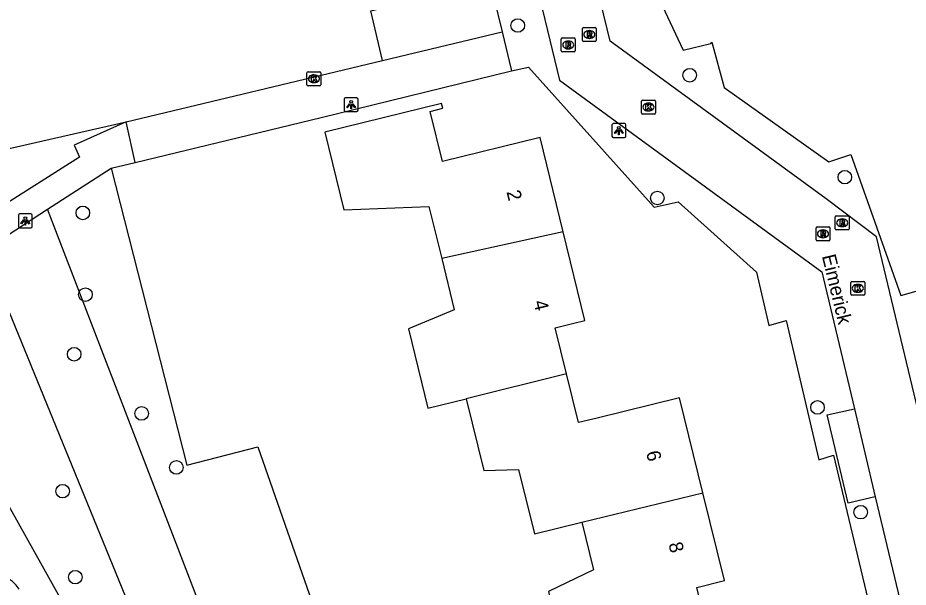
# Model space of a CAD drawing. Extents: x 157793 to 159380, y 380882 to 382313.
# Drawn here: x 158869.3 to 158933.4, y 381265.2 to 381306.1 of the extents above; entities that cross this region are included whole.
import ezdxf

# ---------------------------------------------------------------- set-up
doc = ezdxf.new("R2010")
doc.units = 0
for name, color, linetype in [('IMGEO_Boom', 7, 'Continuous'), ('IMGEO_Groenvoorziening', 7, 'Continuous'), ('IMGEO_Kolk', 7, 'Continuous'), ('IMGEO_Lichtpunt', 7, 'Continuous'), ('IMGEO_Muur', 7, 'Continuous'), ('IMGEO_Openbare_ruimte_label', 7, 'Continuous'), ('IMGEO_Pand', 7, 'Continuous'), ('IMGEO_Pand_nummerreeks', 7, 'Continuous'), ('IMGEO_Rijbaan_lokaal_open', 7, 'Continuous'), ('IMGEO_Rioolput', 7, 'Continuous'), ('IMGEO_Voetpad_halfverhard', 7, 'Continuous'), ('IMGEO_Voetpad_open', 7, 'Continuous')]:
    doc.layers.add(name, color=color, linetype=linetype)

msp = doc.modelspace()

# ---------------------------------------------------------------- linework, layer by layer
at = {"layer": 'IMGEO_Boom'}
for centre in [(158905.293, 381305.578), (158917.662, 381302.001), (158928.817, 381294.667), (158915.333, 381293.167), (158874.011, 381292.094), (158874.199, 381286.219), (158873.39, 381281.929), (158926.853, 381278.101), (158878.242, 381277.672), (158880.738, 381273.784), (158872.557, 381272.077), (158929.96, 381270.566), (158873.471, 381265.892)]:
    msp.add_circle(centre, 0.489, dxfattribs=at)
at = {"layer": 'IMGEO_Groenvoorziening'}
for points in [[(158859.959, 381294.739), (158877.119, 381298.655)], [(158876.043, 381295.307), (158881.496, 381273.953), (158886.588, 381275.264), (158894.165, 381253.568)], [(158887.053, 381251.877), (158871.471, 381292.36)], [(158883.377, 381249.09), (158866.882, 381289.403)]]:
    msp.add_lwpolyline(points, dxfattribs=at)
at = {"layer": 'IMGEO_Kolk'}
for p, q in [((158890.133, 381301.32), (158890.133, 381302.172)), ((158890.208, 381302.246), (158891.06, 381302.246)), ((158890.621, 381302.026), (158890.646, 381302.026)), ((158891.134, 381302.172), (158891.134, 381301.32)), ((158891.06, 381301.246), (158890.208, 381301.246)), ((158890.644, 381301.466), (158890.619, 381301.466)), ((158914.192, 381299.284), (158914.192, 381300.136)), ((158914.267, 381300.21), (158915.119, 381300.21)), ((158914.68, 381299.99), (158914.705, 381299.99)), ((158915.193, 381300.136), (158915.193, 381299.284)), ((158915.119, 381299.21), (158914.267, 381299.21)), ((158914.703, 381299.43), (158914.678, 381299.43)), ((158929.251, 381286.243), (158929.251, 381287.095)), ((158929.326, 381287.169), (158930.178, 381287.169)), ((158929.739, 381286.949), (158929.764, 381286.949)), ((158930.252, 381287.095), (158930.252, 381286.243)), ((158929.762, 381286.389), (158929.737, 381286.389)), ((158930.178, 381286.169), (158929.326, 381286.169))]:
    msp.add_line(p, q, dxfattribs=at)
for points in [[(158890.133, 381301.32), (158890.133, 381302.172)], [(158890.208, 381302.246), (158891.06, 381302.246)], [(158890.454, 381301.946), (158890.577, 381301.946), (158890.577, 381301.795), (158890.707, 381301.946), (158890.871, 381301.946), (158890.725, 381301.795), (158890.878, 381301.546), (158890.726, 381301.546), (158890.641, 381301.71), (158890.577, 381301.643), (158890.577, 381301.546), (158890.454, 381301.546), (158890.454, 381301.946)], [(158891.134, 381302.172), (158891.134, 381301.32)], [(158891.06, 381301.246), (158890.208, 381301.246)], [(158914.192, 381299.284), (158914.192, 381300.136)], [(158914.267, 381300.21), (158915.119, 381300.21)], [(158914.513, 381299.91), (158914.636, 381299.91), (158914.636, 381299.759), (158914.766, 381299.91), (158914.93, 381299.91), (158914.784, 381299.759), (158914.937, 381299.51), (158914.785, 381299.51), (158914.7, 381299.674), (158914.636, 381299.607), (158914.636, 381299.51), (158914.513, 381299.51), (158914.513, 381299.91)], [(158915.193, 381300.136), (158915.193, 381299.284)], [(158915.119, 381299.21), (158914.267, 381299.21)], [(158929.251, 381286.243), (158929.251, 381287.095)], [(158929.326, 381287.169), (158930.178, 381287.169)], [(158930.252, 381287.095), (158930.252, 381286.243)], [(158929.572, 381286.869), (158929.695, 381286.869), (158929.695, 381286.718), (158929.825, 381286.869), (158929.989, 381286.869), (158929.843, 381286.718), (158929.996, 381286.469), (158929.844, 381286.469), (158929.759, 381286.633), (158929.695, 381286.566), (158929.695, 381286.469), (158929.572, 381286.469), (158929.572, 381286.869)], [(158930.178, 381286.169), (158929.326, 381286.169)]]:
    msp.add_lwpolyline(points, dxfattribs=at)
for centre, start, end in [((158890.21, 381302.17), 91.55205, 178.44795), ((158890.21, 381302.17), 91.55205, 178.44795), ((158891.058, 381302.17), 1.55205, 88.44795), ((158891.058, 381302.17), 1.55205, 88.44795), ((158890.21, 381301.322), 181.55205, 268.44795), ((158890.21, 381301.322), 181.55205, 268.44795), ((158891.058, 381301.322), 271.55205, 358.44795), ((158891.058, 381301.322), 271.55205, 358.44795), ((158914.269, 381300.134), 91.55205, 178.44795), ((158914.269, 381300.134), 91.55205, 178.44795), ((158915.117, 381300.134), 1.55205, 88.44795), ((158915.117, 381300.134), 1.55205, 88.44795), ((158914.269, 381299.286), 181.55205, 268.44795), ((158914.269, 381299.286), 181.55205, 268.44795), ((158915.117, 381299.286), 271.55205, 358.44795), ((158915.117, 381299.286), 271.55205, 358.44795), ((158929.328, 381287.093), 91.55205, 178.44795), ((158929.328, 381287.093), 91.55205, 178.44795), ((158930.176, 381287.093), 1.55205, 88.44795), ((158930.176, 381287.093), 1.55205, 88.44795), ((158929.328, 381286.245), 181.55205, 268.44795), ((158929.328, 381286.245), 181.55205, 268.44795), ((158930.176, 381286.245), 271.55205, 358.44795), ((158930.176, 381286.245), 271.55205, 358.44795)]:
    msp.add_arc(centre, 0.0765, start, end, dxfattribs=at)
for centre, major_axis, ratio, start_param, end_param in [((158890.62, 381301.746), (-0.387, 0.002), 0.722429, 4.712389, 7.853982), ((158890.645, 381301.746), (-0.39, 0.002), 0.717154, 1.570796, 4.712389), ((158914.679, 381299.71), (-0.387, 0.002), 0.722429, 4.712389, 7.853982), ((158914.704, 381299.71), (-0.39, 0.002), 0.717154, 1.570796, 4.712389), ((158929.738, 381286.669), (-0.387, 0.002), 0.722429, 4.712389, 7.853982), ((158929.763, 381286.669), (-0.39, 0.002), 0.717154, 1.570796, 4.712389)]:
    msp.add_ellipse(centre, major_axis=major_axis, ratio=ratio, start_param=start_param, end_param=end_param, dxfattribs=at)
at = {"layer": 'IMGEO_Lichtpunt'}
for p, q in [((158893.711, 381300.378), (158892.903, 381300.378)), ((158893.711, 381300.378), (158892.903, 381300.378)), ((158892.809, 381300.283), (158892.809, 381299.476)), ((158892.809, 381300.283), (158892.809, 381299.476)), ((158893.805, 381299.476), (158893.805, 381300.283)), ((158893.805, 381299.476), (158893.805, 381300.283)), ((158892.903, 381299.382), (158893.711, 381299.382)), ((158892.903, 381299.382), (158893.711, 381299.382)), ((158912.071, 381298.424), (158912.071, 381297.617)), ((158912.071, 381298.424), (158912.071, 381297.617)), ((158912.973, 381298.519), (158912.165, 381298.519)), ((158912.973, 381298.519), (158912.165, 381298.519)), ((158913.067, 381297.617), (158913.067, 381298.424)), ((158913.067, 381297.617), (158913.067, 381298.424)), ((158912.165, 381297.523), (158912.973, 381297.523)), ((158912.165, 381297.523), (158912.973, 381297.523)), ((158870.279, 381292.019), (158869.471, 381292.019)), ((158870.279, 381292.019), (158869.471, 381292.019)), ((158869.377, 381291.924), (158869.377, 381291.117)), ((158869.377, 381291.924), (158869.377, 381291.117)), ((158870.373, 381291.117), (158870.373, 381291.924)), ((158870.373, 381291.117), (158870.373, 381291.924)), ((158869.471, 381291.023), (158870.279, 381291.023)), ((158869.471, 381291.023), (158870.279, 381291.023))]:
    msp.add_line(p, q, dxfattribs=at)
for points in [[(158893.183, 381299.947), (158893.222, 381299.919), (158893.034, 381299.657), (158892.996, 381299.684), (158893.183, 381299.947)], [(158893.285, 381299.899), (158893.332, 381299.899), (158893.332, 381299.577), (158893.285, 381299.577), (158893.285, 381299.899)], [(158893.395, 381299.919), (158893.433, 381299.946), (158893.62, 381299.684), (158893.581, 381299.656), (158893.395, 381299.919)], [(158912.445, 381298.088), (158912.484, 381298.06), (158912.296, 381297.798), (158912.258, 381297.825), (158912.445, 381298.088)], [(158912.547, 381298.04), (158912.594, 381298.04), (158912.594, 381297.718), (158912.547, 381297.718), (158912.547, 381298.04)], [(158912.657, 381298.06), (158912.695, 381298.087), (158912.882, 381297.825), (158912.843, 381297.797), (158912.657, 381298.06)], [(158869.751, 381291.588), (158869.79, 381291.56), (158869.602, 381291.298), (158869.564, 381291.325), (158869.751, 381291.588)], [(158869.853, 381291.54), (158869.9, 381291.54), (158869.9, 381291.218), (158869.853, 381291.218), (158869.853, 381291.54)], [(158869.963, 381291.56), (158870.001, 381291.587), (158870.188, 381291.325), (158870.149, 381291.297), (158869.963, 381291.56)]]:
    msp.add_lwpolyline(points, dxfattribs=at)
for centre in [(158893.308, 381300.081), (158912.57, 381298.222), (158869.876, 381291.722)]:
    msp.add_circle(centre, 0.0994, dxfattribs=at)
for centre, start, end in [((158892.903, 381300.283), 90, 180), ((158892.903, 381300.283), 90, 180), ((158893.711, 381300.283), 0, 90), ((158893.711, 381300.283), 0, 90), ((158892.903, 381299.476), 180, 270), ((158892.903, 381299.476), 180, 270), ((158893.711, 381299.476), 270, 0), ((158893.711, 381299.476), 270, 360), ((158912.165, 381298.424), 90, 180), ((158912.165, 381298.424), 90, 180), ((158912.973, 381298.424), 0, 90), ((158912.973, 381298.424), 0, 90), ((158912.165, 381297.617), 180, 270), ((158912.165, 381297.617), 180, 270), ((158912.973, 381297.617), 270, 0), ((158912.973, 381297.617), 270, 360), ((158869.471, 381291.924), 90, 180), ((158869.471, 381291.924), 90, 180), ((158870.279, 381291.924), 0, 90), ((158870.279, 381291.924), 0, 90), ((158869.471, 381291.117), 180, 270), ((158869.471, 381291.117), 180, 270), ((158870.279, 381291.117), 270, 0), ((158870.279, 381291.117), 270, 360)]:
    msp.add_arc(centre, 0.0946, start, end, dxfattribs=at)
at = {"layer": 'IMGEO_Muur'}
for points in [[(158877.119, 381298.655), (158895.565, 381303.06)], [(158877.786, 381295.727), (158891.155, 381298.95)]]:
    msp.add_lwpolyline(points, dxfattribs=at)
at = {"layer": 'IMGEO_Pand'}
for points in [[(158895.565, 381303.06), (158894.716, 381306.62), (158903.313, 381308.672)], [(158903.313, 381308.672), (158904.165, 381305.112)], [(158895.565, 381303.06), (158904.165, 381305.112)], [(158908.558, 381290.736), (158906.9, 381297.509), (158899.887, 381295.792), (158899.003, 381299.401), (158899.899, 381299.621), (158899.818, 381299.954), (158891.413, 381297.896), (158892.777, 381292.323), (158898.909, 381292.547), (158899.824, 381288.808)], [(158908.558, 381290.736), (158899.824, 381288.808)], [(158908.805, 381280.513), (158907.991, 381283.84), (158909.329, 381284.168), (158910.119, 381284.361), (158908.558, 381290.736)], [(158899.824, 381288.808), (158900.724, 381285.134), (158897.428, 381283.754), (158898.826, 381278.046), (158901.588, 381278.722)], [(158908.805, 381280.513), (158901.588, 381278.722)], [(158918.602, 381271.966), (158916.931, 381278.79), (158911, 381277.337), (158909.663, 381277.01), (158908.805, 381280.513)], [(158901.588, 381278.722), (158902.848, 381273.576), (158905.353, 381273.64), (158906.489, 381269), (158909.91, 381269.837)], [(158909.91, 381269.837), (158918.602, 381271.966)], [(158921.031, 381259.217), (158919.7, 381258.891), (158918.166, 381265.156), (158920.151, 381265.642), (158918.602, 381271.966)], [(158909.91, 381269.837), (158910.746, 381266.422), (158907.497, 381264.86), (158909.376, 381257.183)]]:
    msp.add_lwpolyline(points, dxfattribs=at)
at = {"layer": 'IMGEO_Rijbaan_lokaal_open'}
for points in [[(158936.925, 381266.042), (158931.1, 381290.379), (158927.478, 381293.119), (158911.935, 381304.441), (158906.943, 381324.962), (158906.622, 381326.256)], [(158906.383, 381309.602), (158908.295, 381301.643), (158927.166, 381287.851), (158929.501, 381278.004)], [(158929.501, 381278.004), (158931.008, 381271.67)], [(158931.008, 381271.67), (158932.796, 381264.164)]]:
    msp.add_lwpolyline(points, dxfattribs=at)
at = {"layer": 'IMGEO_Rioolput'}
for p, q in [((158909.941, 381304.501), (158909.941, 381305.353)), ((158910.016, 381305.427), (158910.868, 381305.427)), ((158910.429, 381305.207), (158910.454, 381305.207)), ((158910.942, 381305.353), (158910.942, 381304.501)), ((158908.425, 381303.753), (158908.425, 381304.605)), ((158908.5, 381304.679), (158909.352, 381304.679)), ((158908.913, 381304.459), (158908.938, 381304.459)), ((158909.426, 381304.605), (158909.426, 381303.753)), ((158910.868, 381304.427), (158910.016, 381304.427)), ((158910.452, 381304.647), (158910.427, 381304.647)), ((158909.352, 381303.679), (158908.5, 381303.679)), ((158908.936, 381303.899), (158908.911, 381303.899)), ((158928.129, 381290.96), (158928.129, 381291.812)), ((158928.204, 381291.886), (158929.056, 381291.886)), ((158928.617, 381291.666), (158928.642, 381291.666)), ((158929.13, 381291.812), (158929.13, 381290.96)), ((158926.748, 381290.161), (158926.748, 381291.013)), ((158926.823, 381291.087), (158927.675, 381291.087)), ((158927.236, 381290.867), (158927.261, 381290.867)), ((158927.749, 381291.013), (158927.749, 381290.161)), ((158929.056, 381290.886), (158928.204, 381290.886)), ((158928.64, 381291.106), (158928.615, 381291.106)), ((158927.675, 381290.087), (158926.823, 381290.087)), ((158927.259, 381290.307), (158927.234, 381290.307))]:
    msp.add_line(p, q, dxfattribs=at)
for points in [[(158909.941, 381304.501), (158909.941, 381305.353)], [(158910.016, 381305.427), (158910.868, 381305.427)], [(158910.53, 381305.125), (158910.278, 381305.127), (158910.278, 381304.727)], [(158910.278, 381304.727), (158910.402, 381304.727), (158910.402, 381304.889), (158910.413, 381304.889)], [(158910.456, 381305.046), (158910.402, 381305.046), (158910.402, 381304.965)], [(158910.402, 381304.965), (158910.454, 381304.965)], [(158910.46, 381304.86), (158910.531, 381304.727), (158910.671, 381304.727), (158910.606, 381304.853)], [(158910.942, 381305.353), (158910.942, 381304.501)], [(158908.425, 381303.753), (158908.425, 381304.605)], [(158908.5, 381304.679), (158909.352, 381304.679)], [(158909.014, 381304.377), (158908.762, 381304.379), (158908.762, 381303.979)], [(158908.94, 381304.298), (158908.886, 381304.298), (158908.886, 381304.217)], [(158908.886, 381304.217), (158908.938, 381304.217)], [(158909.426, 381304.605), (158909.426, 381303.753)], [(158910.868, 381304.427), (158910.016, 381304.427)], [(158909.352, 381303.679), (158908.5, 381303.679)], [(158908.762, 381303.979), (158908.886, 381303.979), (158908.886, 381304.141), (158908.897, 381304.141)], [(158908.944, 381304.112), (158909.015, 381303.979), (158909.155, 381303.979), (158909.09, 381304.105)], [(158928.129, 381290.96), (158928.129, 381291.812)], [(158928.204, 381291.886), (158929.056, 381291.886)], [(158928.718, 381291.584), (158928.466, 381291.586), (158928.466, 381291.186)], [(158928.644, 381291.505), (158928.59, 381291.505), (158928.59, 381291.424)], [(158928.59, 381291.424), (158928.642, 381291.424)], [(158929.13, 381291.812), (158929.13, 381290.96)], [(158926.748, 381290.161), (158926.748, 381291.013)], [(158926.823, 381291.087), (158927.675, 381291.087)], [(158927.337, 381290.785), (158927.085, 381290.787), (158927.085, 381290.387)], [(158927.749, 381291.013), (158927.749, 381290.161)], [(158929.056, 381290.886), (158928.204, 381290.886)], [(158928.466, 381291.186), (158928.59, 381291.186), (158928.59, 381291.348), (158928.601, 381291.348)], [(158928.648, 381291.319), (158928.719, 381291.186), (158928.859, 381291.186), (158928.794, 381291.312)], [(158927.675, 381290.087), (158926.823, 381290.087)], [(158927.085, 381290.387), (158927.209, 381290.387), (158927.209, 381290.549), (158927.22, 381290.549)], [(158927.263, 381290.706), (158927.209, 381290.706), (158927.209, 381290.625)], [(158927.209, 381290.625), (158927.261, 381290.625)], [(158927.267, 381290.52), (158927.338, 381290.387), (158927.478, 381290.387), (158927.413, 381290.513)]]:
    msp.add_lwpolyline(points, dxfattribs=at)
for centre, radius, start, end in [((158910.018, 381305.351), 0.0765, 91.55205, 178.44795), ((158910.018, 381305.351), 0.0765, 91.55205, 178.44795), ((158910.412, 381304.836), 0.0533, 26.02933, 88.69889), ((158910.438, 381305.154), 0.19, 274.7715, 282.96867), ((158910.462, 381304.95), 0.0964, 77.00612, 93.18647), ((158910.476, 381305.007), 0.0378, 276.66336, 79.67722), ((158910.529, 381305.015), 0.109, 350.36119, 89.41601), ((158910.527, 381305.015), 0.112, 277.58423, 350.98172), ((158910.511, 381304.8), 0.108, 29.51342, 73.79051), ((158910.866, 381305.351), 0.0765, 1.55205, 88.44795), ((158910.866, 381305.351), 0.0765, 1.55205, 88.44795), ((158908.502, 381304.603), 0.0765, 91.55205, 178.44795), ((158908.502, 381304.603), 0.0765, 91.55205, 178.44795), ((158908.922, 381304.406), 0.19, 274.7715, 282.96867), ((158908.946, 381304.202), 0.0964, 77.00612, 93.18647), ((158908.96, 381304.259), 0.0378, 276.66336, 79.67722), ((158909.013, 381304.267), 0.109, 350.36119, 89.41601), ((158909.011, 381304.267), 0.112, 277.58423, 350.98172), ((158909.35, 381304.603), 0.0765, 1.55205, 88.44795), ((158909.35, 381304.603), 0.0765, 1.55205, 88.44795), ((158910.018, 381304.503), 0.0765, 181.55205, 268.44795), ((158910.018, 381304.503), 0.0765, 181.55205, 268.44795), ((158910.866, 381304.503), 0.0765, 271.55205, 358.44795), ((158910.866, 381304.503), 0.0765, 271.55205, 358.44795), ((158908.502, 381303.755), 0.0765, 181.55205, 268.44795), ((158908.502, 381303.755), 0.0765, 181.55205, 268.44795), ((158908.896, 381304.088), 0.0533, 26.02933, 88.69889), ((158908.995, 381304.052), 0.108, 29.51342, 73.79051), ((158909.35, 381303.755), 0.0765, 271.55205, 358.44795), ((158909.35, 381303.755), 0.0765, 271.55205, 358.44795), ((158928.206, 381291.81), 0.0765, 91.55205, 178.44795), ((158928.206, 381291.81), 0.0765, 91.55205, 178.44795), ((158928.626, 381291.613), 0.19, 274.7715, 282.96867), ((158928.65, 381291.409), 0.0964, 77.00612, 93.18647), ((158928.664, 381291.466), 0.0378, 276.66336, 79.67722), ((158928.717, 381291.474), 0.109, 350.36119, 89.41601), ((158928.715, 381291.474), 0.112, 277.58423, 350.98172), ((158929.054, 381291.81), 0.0765, 1.55205, 88.44795), ((158929.054, 381291.81), 0.0765, 1.55205, 88.44795), ((158926.825, 381291.011), 0.0765, 91.55205, 178.44795), ((158926.825, 381291.011), 0.0765, 91.55205, 178.44795), ((158927.336, 381290.675), 0.109, 350.36119, 89.41601), ((158927.673, 381291.011), 0.0765, 1.55205, 88.44795), ((158927.673, 381291.011), 0.0765, 1.55205, 88.44795), ((158928.206, 381290.962), 0.0765, 181.55205, 268.44795), ((158928.206, 381290.962), 0.0765, 181.55205, 268.44795), ((158928.6, 381291.295), 0.0533, 26.02933, 88.69889), ((158928.699, 381291.259), 0.108, 29.51342, 73.79051), ((158929.054, 381290.962), 0.0765, 271.55205, 358.44795), ((158929.054, 381290.962), 0.0765, 271.55205, 358.44795), ((158926.825, 381290.163), 0.0765, 181.55205, 268.44795), ((158926.825, 381290.163), 0.0765, 181.55205, 268.44795), ((158927.219, 381290.496), 0.0533, 26.02933, 88.69889), ((158927.245, 381290.814), 0.19, 274.7715, 282.96867), ((158927.269, 381290.61), 0.0964, 77.00612, 93.18647), ((158927.283, 381290.667), 0.0378, 276.66336, 79.67722), ((158927.334, 381290.675), 0.112, 277.58423, 350.98172), ((158927.318, 381290.46), 0.108, 29.51342, 73.79051), ((158927.673, 381290.163), 0.0765, 271.55205, 358.44795), ((158927.673, 381290.163), 0.0765, 271.55205, 358.44795)]:
    msp.add_arc(centre, radius, start, end, dxfattribs=at)
for centre, major_axis, ratio, start_param, end_param in [((158910.428, 381304.927), (-0.387, 0.002), 0.722429, 4.712389, 7.853982), ((158910.453, 381304.927), (-0.39, 0.002), 0.717154, 1.570796, 4.712389), ((158908.912, 381304.179), (-0.387, 0.002), 0.722429, 4.712389, 7.853982), ((158908.937, 381304.179), (-0.39, 0.002), 0.717154, 1.570796, 4.712389), ((158928.616, 381291.386), (-0.387, 0.002), 0.722429, 4.712389, 7.853982), ((158928.641, 381291.386), (-0.39, 0.002), 0.717154, 1.570796, 4.712389), ((158927.235, 381290.587), (-0.387, 0.002), 0.722429, 4.712389, 7.853982), ((158927.26, 381290.587), (-0.39, 0.002), 0.717154, 1.570796, 4.712389)]:
    msp.add_ellipse(centre, major_axis=major_axis, ratio=ratio, start_param=start_param, end_param=end_param, dxfattribs=at)
at = {"layer": 'IMGEO_Voetpad_halfverhard'}
for points in [[(158877.119, 381298.655), (158873.384, 381296.976), (158873.768, 381296.114), (158861.818, 381288.538)], [(158871.471, 381292.36), (158876.043, 381295.307)], [(158876.043, 381295.307), (158877.786, 381295.727)], [(158866.882, 381289.403), (158871.471, 381292.36)], [(158880.077, 381250.629), (158861.545, 381283.771)]]:
    msp.add_lwpolyline(points, dxfattribs=at)
msp.add_arc((158867.749, 381264.042), 1.947, 30.26668, 114.39122, dxfattribs=at)
at = {"layer": 'IMGEO_Voetpad_open'}
for points in [[(158907.649, 381326.527), (158910.886, 381313.326), (158912.546, 381313.735), (158917.189, 381303.806), (158919.179, 381304.287), (158919.257, 381304.369), (158920.148, 381301.124), (158927.673, 381295.778), (158929.242, 381296.29), (158932.843, 381286.154), (158933.942, 381286.459), (158936.317, 381276.259), (158937.652, 381276.407), (158940.117, 381266.025), (158942.018, 381265.319)], [(158904.165, 381305.112), (158904.835, 381302.315)], [(158877.119, 381298.655), (158895.565, 381303.06)], [(158877.786, 381295.727), (158891.155, 381298.95), (158904.835, 381302.315)], [(158904.835, 381302.315), (158906.056, 381302.59), (158915.099, 381292.501), (158916.819, 381292.901), (158922.457, 381287.839), (158923.351, 381283.996), (158924.607, 381284.354), (158926.949, 381274.326), (158927.996, 381274.676), (158930.584, 381263.801), (158928.86, 381261.071)], [(158877.786, 381295.727), (158877.119, 381298.655)], [(158931.008, 381271.67), (158929.06, 381271.207), (158927.552, 381277.568), (158929.501, 381278.004)]]:
    msp.add_lwpolyline(points, dxfattribs=at)

# ---------------------------------------------------------------- texts
at = {"layer": 'IMGEO_Openbare_ruimte_label'}
msp.add_text('Eimerick', height=1, rotation=283.59156, dxfattribs=at).set_placement((158927.163, 381288.992))
at = {"layer": 'IMGEO_Pand_nummerreeks'}
for s, rotation, p in [('2', 283.75701, (158904.477, 381293.612)), ('4', 283.75701, (158906.415, 381285.697)), ('6', 283.75141, (158914.514, 381274.866)), ('8', 283.7716, (158916.125, 381268.287))]:
    msp.add_text(s, height=1, rotation=rotation, dxfattribs=at).set_placement(p)

doc.saveas('drawing.dxf')
